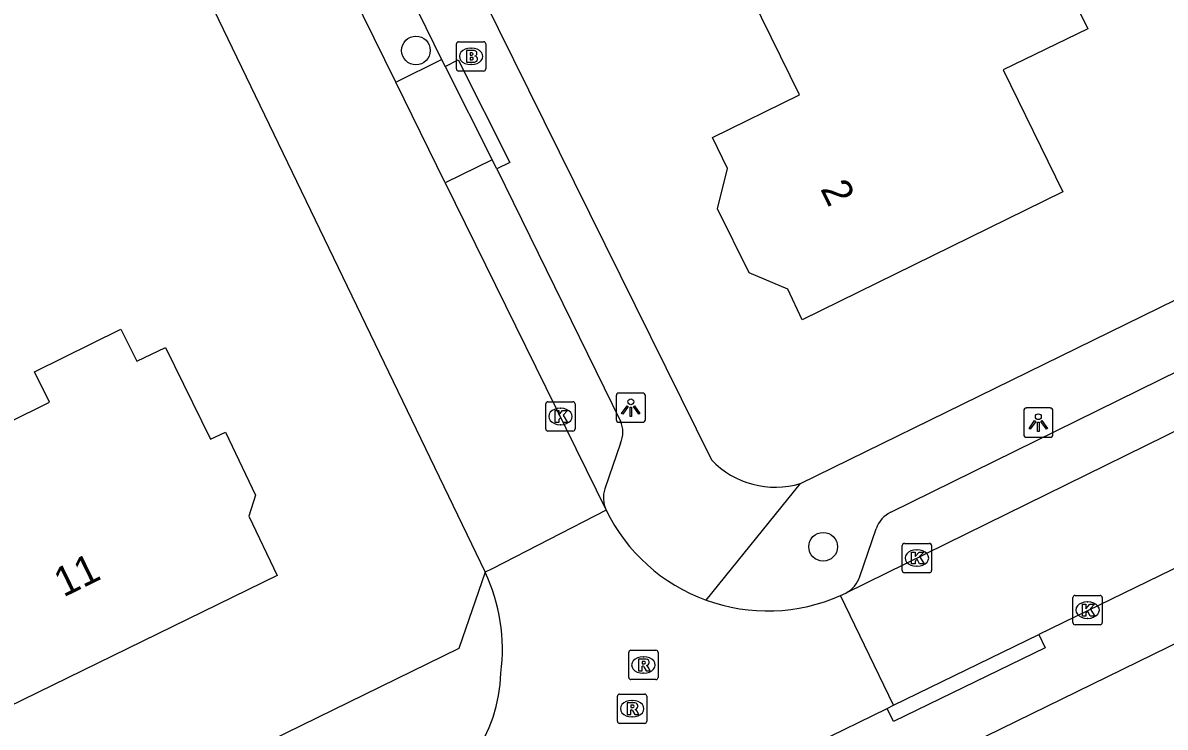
# Model space of a CAD drawing. Extents: x 160457 to 162082, y 388340 to 389736.
# Drawn here: x 161220.21 to 161259.15, y 388557.74 to 388581.75 of the extents above; entities that cross this region are included whole.
import ezdxf

# ---------------------------------------------------------------- set-up
doc = ezdxf.new("R2010")
doc.units = 0
for name, color, linetype in [('IMGEO_Boom', 7, 'Continuous'), ('IMGEO_Brandkraan', 7, 'Continuous'), ('IMGEO_Kolk', 7, 'Continuous'), ('IMGEO_Lichtpunt', 7, 'Continuous'), ('IMGEO_Muur', 7, 'Continuous'), ('IMGEO_Pand', 7, 'Continuous'), ('IMGEO_Pand_nummerreeks', 7, 'Continuous'), ('IMGEO_Parkeervlak_open', 7, 'Continuous'), ('IMGEO_Rijbaan_lokaal_open', 7, 'Continuous'), ('IMGEO_Rioolput', 7, 'Continuous'), ('IMGEO_Voetpad_open', 7, 'Continuous')]:
    doc.layers.add(name, color=color, linetype=linetype)

msp = doc.modelspace()

# ---------------------------------------------------------------- linework, layer by layer
at = {"layer": 'IMGEO_Boom'}
for centre in [(161233.613, 388580.804), (161247.493, 388563.885)]:
    msp.add_circle(centre, 0.489, dxfattribs=at)
at = {"layer": 'IMGEO_Brandkraan'}
for p, q in [((161234.993, 388580.176), (161234.993, 388581.028)), ((161235.068, 388581.102), (161235.92, 388581.102)), ((161235.994, 388581.028), (161235.994, 388580.176)), ((161235.481, 388580.882), (161235.506, 388580.882)), ((161235.504, 388580.322), (161235.479, 388580.322)), ((161235.92, 388580.102), (161235.068, 388580.102))]:
    msp.add_line(p, q, dxfattribs=at)
for points in [[(161234.993, 388580.176), (161234.993, 388581.028)], [(161235.068, 388581.102), (161235.92, 388581.102)], [(161235.994, 388581.028), (161235.994, 388580.176)], [(161235.341, 388580.802), (161235.341, 388580.402), (161235.554, 388580.402)], [(161235.572, 388580.802), (161235.341, 388580.802)], [(161235.52, 388580.721), (161235.466, 388580.721), (161235.466, 388580.645)], [(161235.466, 388580.645), (161235.519, 388580.645)], [(161235.528, 388580.569), (161235.466, 388580.569), (161235.466, 388580.488)], [(161235.466, 388580.488), (161235.528, 388580.488)], [(161235.92, 388580.102), (161235.068, 388580.102)]]:
    msp.add_lwpolyline(points, dxfattribs=at)
for centre, radius, start, end in [((161235.07, 388581.026), 0.0765, 91.552, 178.448), ((161235.07, 388581.026), 0.0765, 91.552, 178.448), ((161235.918, 388581.026), 0.0765, 1.552, 88.448), ((161235.918, 388581.026), 0.0765, 1.552, 88.448), ((161235.521, 388580.683), 0.0379, 267.8285, 90.9355), ((161235.529, 388580.528), 0.0404, 269.8759, 90.5077), ((161235.576, 388580.657), 0.145, 59.4692, 91.5367), ((161235.601, 388580.704), 0.0922, 285.5137, 58.1501), ((161235.606, 388580.512), 0.105, 301.3115, 78.989), ((161235.07, 388580.178), 0.0765, 181.552, 268.448), ((161235.07, 388580.178), 0.0765, 181.552, 268.448), ((161235.56, 388580.653), 0.251, 268.6676, 293.5347), ((161235.918, 388580.178), 0.0765, 271.552, 358.448), ((161235.918, 388580.178), 0.0765, 271.552, 358.448)]:
    msp.add_arc(centre, radius, start, end, dxfattribs=at)
for centre, major_axis, ratio, start_param, end_param in [((161235.48, 388580.602), (-0.387, 0.002), 0.722429, 4.712389, 7.853982), ((161235.505, 388580.602), (-0.39, 0.002), 0.717154, 1.570796, 4.712389)]:
    msp.add_ellipse(centre, major_axis=major_axis, ratio=ratio, start_param=start_param, end_param=end_param, dxfattribs=at)
at = {"layer": 'IMGEO_Kolk'}
for p, q in [((161238.115, 388568.827), (161238.967, 388568.827)), ((161238.04, 388567.901), (161238.04, 388568.753)), ((161238.528, 388568.607), (161238.553, 388568.607)), ((161239.041, 388568.753), (161239.041, 388567.901)), ((161238.551, 388568.047), (161238.526, 388568.047)), ((161238.967, 388567.827), (161238.115, 388567.827)), ((161250.189, 388563.076), (161250.189, 388563.928)), ((161250.264, 388564.002), (161251.116, 388564.002)), ((161250.677, 388563.782), (161250.702, 388563.782)), ((161251.19, 388563.928), (161251.19, 388563.076)), ((161251.116, 388563.002), (161250.264, 388563.002)), ((161250.7, 388563.222), (161250.675, 388563.222)), ((161256.083, 388562.225), (161256.935, 388562.225)), ((161256.008, 388561.299), (161256.008, 388562.151)), ((161256.496, 388562.005), (161256.521, 388562.005)), ((161257.009, 388562.151), (161257.009, 388561.299)), ((161256.519, 388561.445), (161256.494, 388561.445)), ((161256.935, 388561.225), (161256.083, 388561.225))]:
    msp.add_line(p, q, dxfattribs=at)
for points in [[(161238.115, 388568.827), (161238.967, 388568.827)], [(161238.04, 388567.901), (161238.04, 388568.753)], [(161238.361, 388568.527), (161238.484, 388568.527), (161238.484, 388568.376), (161238.614, 388568.527), (161238.778, 388568.527), (161238.632, 388568.376), (161238.785, 388568.127), (161238.633, 388568.127), (161238.548, 388568.291), (161238.484, 388568.224), (161238.484, 388568.127), (161238.361, 388568.127), (161238.361, 388568.527)], [(161239.041, 388568.753), (161239.041, 388567.901)], [(161238.967, 388567.827), (161238.115, 388567.827)], [(161250.189, 388563.076), (161250.189, 388563.928)], [(161250.264, 388564.002), (161251.116, 388564.002)], [(161251.19, 388563.928), (161251.19, 388563.076)], [(161250.51, 388563.702), (161250.633, 388563.702), (161250.633, 388563.551), (161250.763, 388563.702), (161250.927, 388563.702), (161250.781, 388563.551), (161250.934, 388563.302), (161250.782, 388563.302), (161250.697, 388563.466), (161250.633, 388563.399), (161250.633, 388563.302), (161250.51, 388563.302), (161250.51, 388563.702)], [(161251.116, 388563.002), (161250.264, 388563.002)], [(161256.083, 388562.225), (161256.935, 388562.225)], [(161256.008, 388561.299), (161256.008, 388562.151)], [(161256.329, 388561.925), (161256.452, 388561.925), (161256.452, 388561.774), (161256.582, 388561.925), (161256.746, 388561.925), (161256.6, 388561.774), (161256.753, 388561.525), (161256.601, 388561.525), (161256.516, 388561.689), (161256.452, 388561.622), (161256.452, 388561.525), (161256.329, 388561.525), (161256.329, 388561.925)], [(161257.009, 388562.151), (161257.009, 388561.299)], [(161256.935, 388561.225), (161256.083, 388561.225)]]:
    msp.add_lwpolyline(points, dxfattribs=at)
for centre, start, end in [((161238.117, 388568.751), 91.552, 178.448), ((161238.117, 388568.751), 91.552, 178.448), ((161238.965, 388568.751), 1.552, 88.448), ((161238.965, 388568.751), 1.552, 88.448), ((161238.117, 388567.903), 181.552, 268.448), ((161238.117, 388567.903), 181.552, 268.448), ((161238.965, 388567.903), 271.552, 358.448), ((161238.965, 388567.903), 271.552, 358.448), ((161250.266, 388563.926), 91.552, 178.448), ((161250.266, 388563.926), 91.552, 178.448), ((161251.114, 388563.926), 1.552, 88.448), ((161251.114, 388563.926), 1.552, 88.448), ((161250.266, 388563.078), 181.552, 268.448), ((161250.266, 388563.078), 181.552, 268.448), ((161251.114, 388563.078), 271.552, 358.448), ((161251.114, 388563.078), 271.552, 358.448), ((161256.085, 388562.149), 91.552, 178.448), ((161256.085, 388562.149), 91.552, 178.448), ((161256.933, 388562.149), 1.552, 88.448), ((161256.933, 388562.149), 1.552, 88.448), ((161256.085, 388561.301), 181.552, 268.448), ((161256.085, 388561.301), 181.552, 268.448), ((161256.933, 388561.301), 271.552, 358.448), ((161256.933, 388561.301), 271.552, 358.448)]:
    msp.add_arc(centre, 0.0765, start, end, dxfattribs=at)
for centre, major_axis, ratio, start_param, end_param in [((161238.527, 388568.327), (-0.387, 0.002), 0.722429, 4.712389, 7.853982), ((161238.552, 388568.327), (-0.39, 0.002), 0.717154, 1.570796, 4.712389), ((161250.676, 388563.502), (-0.387, 0.002), 0.722429, 4.712389, 7.853982), ((161250.701, 388563.502), (-0.39, 0.002), 0.717154, 1.570796, 4.712389), ((161256.495, 388561.725), (-0.387, 0.002), 0.722429, 4.712389, 7.853982), ((161256.52, 388561.725), (-0.39, 0.002), 0.717154, 1.570796, 4.712389)]:
    msp.add_ellipse(centre, major_axis=major_axis, ratio=ratio, start_param=start_param, end_param=end_param, dxfattribs=at)
at = {"layer": 'IMGEO_Lichtpunt'}
for p, q in [((161240.439, 388569.03), (161240.439, 388568.223)), ((161240.439, 388569.03), (161240.439, 388568.223)), ((161241.341, 388569.125), (161240.533, 388569.125)), ((161241.341, 388569.125), (161240.533, 388569.125)), ((161241.435, 388568.223), (161241.435, 388569.03)), ((161241.435, 388568.223), (161241.435, 388569.03)), ((161254.33, 388568.521), (161254.33, 388567.714)), ((161254.33, 388568.521), (161254.33, 388567.714)), ((161255.232, 388568.616), (161254.424, 388568.616)), ((161255.232, 388568.616), (161254.424, 388568.616)), ((161255.326, 388567.714), (161255.326, 388568.521)), ((161255.326, 388567.714), (161255.326, 388568.521)), ((161240.533, 388568.129), (161241.341, 388568.129)), ((161240.533, 388568.129), (161241.341, 388568.129)), ((161254.424, 388567.62), (161255.232, 388567.62)), ((161254.424, 388567.62), (161255.232, 388567.62))]:
    msp.add_line(p, q, dxfattribs=at)
for points in [[(161240.813, 388568.694), (161240.852, 388568.666), (161240.664, 388568.404), (161240.626, 388568.431), (161240.813, 388568.694)], [(161240.915, 388568.646), (161240.962, 388568.646), (161240.962, 388568.324), (161240.915, 388568.324), (161240.915, 388568.646)], [(161241.025, 388568.666), (161241.063, 388568.693), (161241.25, 388568.431), (161241.211, 388568.403), (161241.025, 388568.666)], [(161254.704, 388568.185), (161254.743, 388568.157), (161254.555, 388567.895), (161254.517, 388567.922), (161254.704, 388568.185)], [(161254.806, 388568.137), (161254.853, 388568.137), (161254.853, 388567.815), (161254.806, 388567.815), (161254.806, 388568.137)], [(161254.916, 388568.157), (161254.954, 388568.184), (161255.141, 388567.922), (161255.102, 388567.894), (161254.916, 388568.157)]]:
    msp.add_lwpolyline(points, dxfattribs=at)
for centre in [(161240.938, 388568.828), (161254.829, 388568.319)]:
    msp.add_circle(centre, 0.0994, dxfattribs=at)
for centre, start, end in [((161240.533, 388569.03), 90, 180), ((161240.533, 388569.03), 90, 180), ((161241.341, 388569.03), 0, 90), ((161241.341, 388569.03), 0, 90), ((161254.424, 388568.521), 90, 180), ((161254.424, 388568.521), 90, 180), ((161255.232, 388568.521), 0, 90), ((161255.232, 388568.521), 0, 90), ((161240.533, 388568.223), 180, 270), ((161240.533, 388568.223), 180, 270), ((161241.341, 388568.223), 270, 0), ((161241.341, 388568.223), 270, 360), ((161254.424, 388567.714), 180, 270), ((161254.424, 388567.714), 180, 270), ((161255.232, 388567.714), 270, 0), ((161255.232, 388567.714), 270, 360)]:
    msp.add_arc(centre, 0.0946, start, end, dxfattribs=at)
at = {"layer": 'IMGEO_Muur'}
msp.add_lwpolyline([(161253.91, 388569.563), (161295.317, 388589.862)], dxfattribs=at)
at = {"layer": 'IMGEO_Pand'}
for points in [[(161252.59, 388589.542), (161256.512, 388581.536), (161253.627, 388580.141), (161255.663, 388575.984), (161246.776, 388571.621), (161246.291, 388572.663), (161244.972, 388573.221), (161243.891, 388575.403), (161244.236, 388576.776), (161243.717, 388577.835), (161246.684, 388579.288), (161243.776, 388585.225), (161250.722, 388588.627)], [(161223.554, 388571.302), (161224.099, 388570.215), (161225.077, 388570.681), (161226.609, 388567.553), (161227.117, 388567.787), (161228.14, 388565.649), (161227.914, 388564.923), (161228.878, 388562.905), (161217.645, 388557.416), (161216.117, 388560.545), (161212.535, 388558.756), (161213.613, 388556.568), (161208.67, 388554.144), (161206.471, 388558.635), (161205.302, 388561.022), (161209.966, 388563.331), (161209.427, 388564.418), (161213.571, 388566.358), (161214.082, 388565.326), (161221.126, 388568.813), (161220.616, 388569.847), (161223.554, 388571.302)]]:
    msp.add_lwpolyline(points, dxfattribs=at)
at = {"layer": 'IMGEO_Parkeervlak_open'}
for points in [[(161232.923, 388579.723), (161234.489, 388580.493)], [(161236.209, 388577.081), (161234.608, 388576.294)]]:
    msp.add_lwpolyline(points, dxfattribs=at)
at = {"layer": 'IMGEO_Rijbaan_lokaal_open'}
for points in [[(161219.055, 388597.624), (161226.878, 388581.857), (161235.97, 388563.018)], [(161232.923, 388579.723), (161226.643, 388592.498)], [(161303.451, 388589.452), (161248.268, 388562.306)], [(161234.608, 388576.294), (161232.923, 388579.723)], [(161234.608, 388576.294), (161240.094, 388565.134)], [(161264.311, 388565.502), (161254.846, 388560.891)], [(161240.094, 388565.134), (161236.211, 388563.13), (161235.97, 388563.018)], [(161248.088, 388562.223), (161248.268, 388562.306)], [(161249.894, 388558.483), (161248.088, 388562.223)], [(161249.894, 388558.483), (161254.846, 388560.891)], [(161235.159, 388551.277), (161249.675, 388558.376)], [(161249.675, 388558.376), (161249.894, 388558.483)]]:
    msp.add_lwpolyline(points, dxfattribs=at)
for centre, radius, start, end in [((161245.6, 388567.824), 6.128, 206.0428, 250.0013), ((161230.477, 388560.397), 6.086, 352.282, 25.5058), ((161245.601, 388567.832), 6.135, 250.0111, 293.9121), ((161231.441, 388559.707), 5.069, 290.1047, 358.563)]:
    msp.add_arc(centre, radius, start, end, dxfattribs=at)
at = {"layer": 'IMGEO_Rioolput'}
for p, q in [((161240.867, 388559.43), (161240.867, 388560.282)), ((161240.942, 388560.356), (161241.794, 388560.356)), ((161241.868, 388560.282), (161241.868, 388559.43)), ((161241.355, 388560.136), (161241.38, 388560.136)), ((161241.378, 388559.576), (161241.353, 388559.576)), ((161241.794, 388559.356), (161240.942, 388559.356)), ((161240.482, 388557.939), (161240.482, 388558.791)), ((161240.557, 388558.865), (161241.409, 388558.865)), ((161241.483, 388558.791), (161241.483, 388557.939)), ((161240.97, 388558.645), (161240.995, 388558.645)), ((161240.993, 388558.085), (161240.968, 388558.085)), ((161241.409, 388557.865), (161240.557, 388557.865))]:
    msp.add_line(p, q, dxfattribs=at)
for points in [[(161240.867, 388559.43), (161240.867, 388560.282)], [(161240.942, 388560.356), (161241.794, 388560.356)], [(161241.868, 388560.282), (161241.868, 388559.43)], [(161241.456, 388560.054), (161241.204, 388560.056), (161241.204, 388559.656)], [(161241.382, 388559.975), (161241.328, 388559.975), (161241.328, 388559.894)], [(161241.328, 388559.894), (161241.38, 388559.894)], [(161241.204, 388559.656), (161241.328, 388559.656), (161241.328, 388559.818), (161241.339, 388559.818)], [(161241.386, 388559.789), (161241.457, 388559.656), (161241.597, 388559.656), (161241.532, 388559.782)], [(161241.794, 388559.356), (161240.942, 388559.356)], [(161240.482, 388557.939), (161240.482, 388558.791)], [(161240.557, 388558.865), (161241.409, 388558.865)], [(161241.483, 388558.791), (161241.483, 388557.939)], [(161241.071, 388558.563), (161240.819, 388558.565), (161240.819, 388558.165)], [(161240.819, 388558.165), (161240.943, 388558.165), (161240.943, 388558.327), (161240.954, 388558.327)], [(161240.997, 388558.484), (161240.943, 388558.484), (161240.943, 388558.403)], [(161240.943, 388558.403), (161240.995, 388558.403)], [(161241.001, 388558.298), (161241.072, 388558.165), (161241.212, 388558.165), (161241.147, 388558.291)], [(161241.409, 388557.865), (161240.557, 388557.865)]]:
    msp.add_lwpolyline(points, dxfattribs=at)
for centre, radius, start, end in [((161240.944, 388560.28), 0.0765, 91.552, 178.448), ((161240.944, 388560.28), 0.0765, 91.552, 178.448), ((161241.792, 388560.28), 0.0765, 1.552, 88.448), ((161241.792, 388560.28), 0.0765, 1.552, 88.448), ((161241.364, 388560.083), 0.19, 274.7715, 282.9687), ((161241.388, 388559.879), 0.0964, 77.0061, 93.1865), ((161241.402, 388559.936), 0.0378, 276.6634, 79.6772), ((161241.455, 388559.944), 0.109, 350.3612, 89.416), ((161241.453, 388559.944), 0.112, 277.5842, 350.9817), ((161241.338, 388559.765), 0.0533, 26.0293, 88.6989), ((161241.437, 388559.729), 0.108, 29.5134, 73.7905), ((161240.944, 388559.432), 0.0765, 181.552, 268.448), ((161240.944, 388559.432), 0.0765, 181.552, 268.448), ((161241.792, 388559.432), 0.0765, 271.552, 358.448), ((161241.792, 388559.432), 0.0765, 271.552, 358.448), ((161240.559, 388558.789), 0.0765, 91.552, 178.448), ((161240.559, 388558.789), 0.0765, 91.552, 178.448), ((161241.407, 388558.789), 0.0765, 1.552, 88.448), ((161241.407, 388558.789), 0.0765, 1.552, 88.448), ((161240.953, 388558.274), 0.0533, 26.0293, 88.6989), ((161240.979, 388558.592), 0.19, 274.7715, 282.9687), ((161241.003, 388558.388), 0.0964, 77.0061, 93.1865), ((161241.017, 388558.445), 0.0378, 276.6634, 79.6772), ((161241.07, 388558.453), 0.109, 350.3612, 89.416), ((161241.068, 388558.453), 0.112, 277.5842, 350.9817), ((161241.052, 388558.238), 0.108, 29.5134, 73.7905), ((161240.559, 388557.941), 0.0765, 181.552, 268.448), ((161240.559, 388557.941), 0.0765, 181.552, 268.448), ((161241.407, 388557.941), 0.0765, 271.552, 358.448), ((161241.407, 388557.941), 0.0765, 271.552, 358.448)]:
    msp.add_arc(centre, radius, start, end, dxfattribs=at)
for centre, major_axis, ratio, start_param, end_param in [((161241.354, 388559.856), (-0.387, 0.002), 0.722429, 4.712389, 7.853982), ((161241.379, 388559.856), (-0.39, 0.002), 0.717154, 1.570796, 4.712389), ((161240.969, 388558.365), (-0.387, 0.002), 0.722429, 4.712389, 7.853982), ((161240.994, 388558.365), (-0.39, 0.002), 0.717154, 1.570796, 4.712389)]:
    msp.add_ellipse(centre, major_axis=major_axis, ratio=ratio, start_param=start_param, end_param=end_param, dxfattribs=at)
at = {"layer": 'IMGEO_Voetpad_open'}
for points in [[(161226.541, 388601.527), (161243.691, 388566.849)], [(161246.721, 388566.039), (161253.91, 388569.563), (161295.317, 388589.862), (161303.999, 388594.118)], [(161228.381, 388592.973), (161234.489, 388580.493)], [(161221.422, 388541.961), (161298.673, 388579.743), (161308.51, 388584.554), (161320.342, 388590.341)], [(161249.804, 388565.069), (161300.504, 388590.017)], [(161234.489, 388580.493), (161234.605, 388580.257)], [(161234.605, 388580.257), (161235.051, 388580.482), (161236.815, 388576.989), (161236.369, 388576.764)], [(161234.605, 388580.257), (161236.209, 388577.081)], [(161236.369, 388576.764), (161236.209, 388577.081)], [(161236.369, 388576.764), (161240.59, 388568.169)], [(161240.586, 388567.418), (161240.051, 388565.859)], [(161243.504, 388562.066), (161246.721, 388566.039)], [(161248.74, 388562.872), (161249.298, 388564.501)], [(161235.97, 388563.018), (161235.077, 388560.416), (161158.897, 388523.139), (161145.1, 388516.373)], [(161254.846, 388560.891), (161255.063, 388560.444), (161249.893, 388557.928), (161249.675, 388558.376)]]:
    msp.add_lwpolyline(points, dxfattribs=at)
for centre, radius, start, end in [((161239.747, 388567.798), 0.921, 335.6407, 23.749), ((161245.866, 388568.912), 2.998, 223.4897, 286.5769), ((161241.043, 388565.554), 1.038, 162.9167, 203.8718), ((161250.242, 388564.169), 1.001, 115.9729, 160.635), ((161247.833, 388563.149), 0.948, 297.3097, 343.0394)]:
    msp.add_arc(centre, radius, start, end, dxfattribs=at)

# ---------------------------------------------------------------- texts
at = {"layer": 'IMGEO_Pand_nummerreeks'}
for s, rotation, p in [('2', 296.2126, (161247.384, 388576.089)), ('11', 26.0424, (161221.597, 388562.151))]:
    msp.add_text(s, height=1, rotation=rotation, dxfattribs=at).set_placement(p)

doc.saveas('drawing.dxf')
